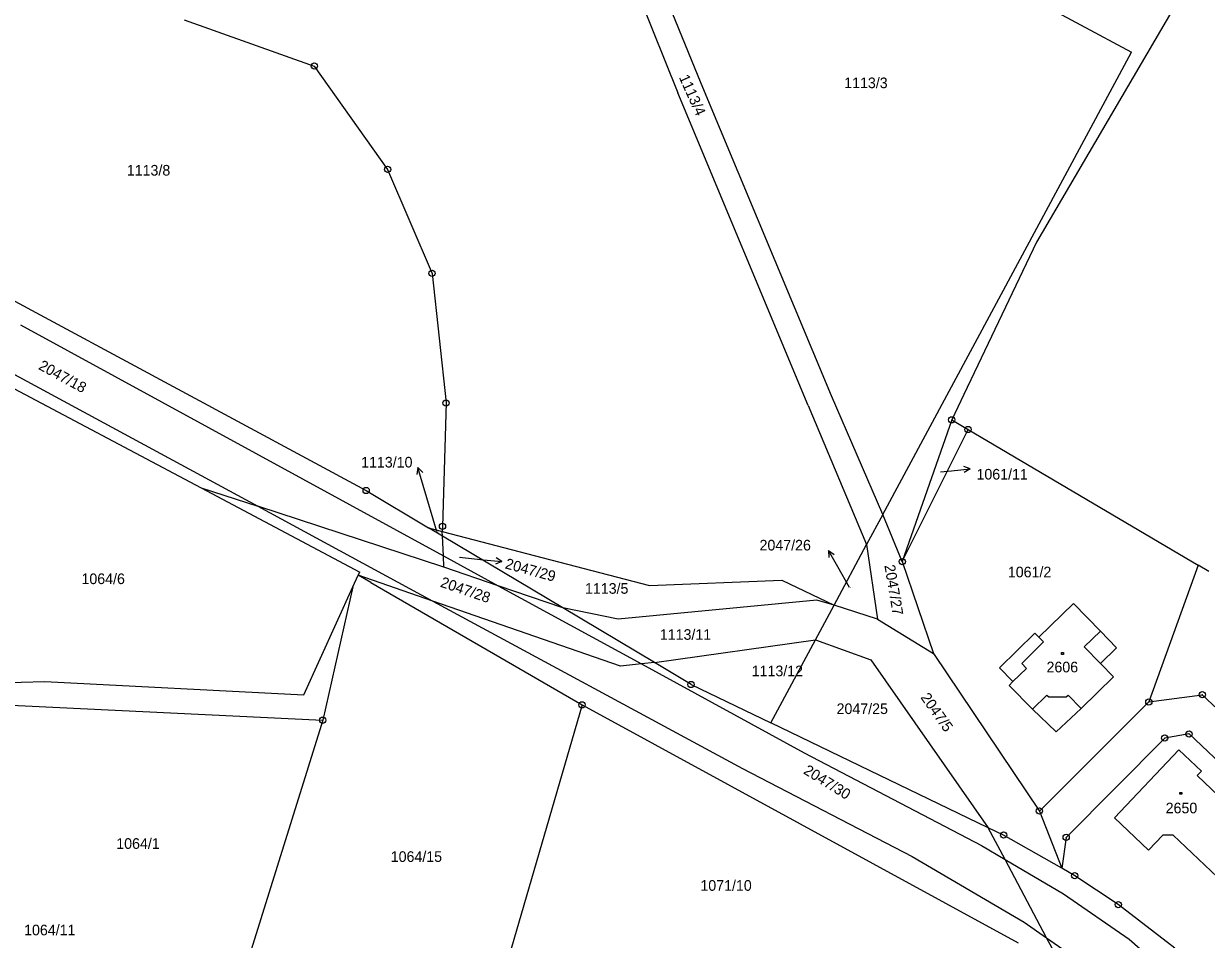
# Model space of a CAD drawing. Extents: x -795483 to -789093, y -1112258 to -1108741.
# Drawn here: x -792598.2 to -792408.9, y -1109164.3 to -1109017.7 of the extents above; entities that cross this region are included whole.
import ezdxf

# ---------------------------------------------------------------- set-up
doc = ezdxf.new("R2010")
doc.units = 0
for name, color, linetype in [('Komunikace', 7, 'Continuous'), ('Vrstva 1', 7, 'Continuous'), ('Vrstva 14', 7, 'Continuous'), ('Vrstva 15', 7, 'Continuous'), ('Vrstva 16', 7, 'Continuous'), ('Vrstva 2', 7, 'Continuous'), ('Vrstva 25', 7, 'Continuous'), ('Vrstva 28', 7, 'Continuous'), ('Vrstva 4', 7, 'Continuous')]:
    doc.layers.add(name, color=color, linetype=linetype)

msp = doc.modelspace()

# ---------------------------------------------------------------- linework, layer by layer
at = {"layer": 'Komunikace'}
for p, q in [((-792451.52, -1109089.48), (-792449.73, -1109089.3)), ((-792532.12, -1109099.04), (-792534.29, -1109091.66)), ((-792528.48, -1109103.15), (-792524.67, -1109103.54)), ((-792466.04, -1109108.01), (-792467.95, -1109104.66))]:
    msp.add_line(p, q, dxfattribs=at)
at = {"layer": 'Vrstva 1'}
for p, q in [((-792513.84, -1108972.48), (-792420.92, -1109022.28)), ((-792512.06, -1108982.94), (-792493.52, -1109028.81)), ((-792489.81, -1109027.31), (-792508.36, -1108981.44)), ((-792572.54, -1109017.1), (-792551.73, -1109024.53)), ((-792460.72, -1109096.29), (-792420.92, -1109022.28)), ((-792551.73, -1109024.53), (-792539.99, -1109041.07)), ((-792468.96, -1109077.33), (-792489.81, -1109027.31)), ((-792472.67, -1109078.87), (-792493.52, -1109028.81)), ((-792539.99, -1109041.07), (-792532.88, -1109057.71)), ((-792624.83, -1109048.62), (-792543.43, -1109092.46)), ((-792532.88, -1109057.71), (-792530.63, -1109078.44)), ((-792613.57, -1109068.86), (-792569.83, -1109092.06)), ((-792460.72, -1109096.29), (-792468.96, -1109077.33)), ((-792530.63, -1109078.44), (-792531.2, -1109098.21)), ((-792472.67, -1109078.87), (-792463.32, -1109101.13)), ((-792449.7, -1109081.15), (-792457.61, -1109103.85)), ((-792457.61, -1109103.85), (-792447.09, -1109082.69)), ((-792569.83, -1109092.06), (-792544.46, -1109105.52)), ((-792569.83, -1109092.06), (-792560.78, -1109094.99)), ((-792543.43, -1109092.46), (-792533.43, -1109098.43)), ((-792530.97, -1109104.71), (-792560.78, -1109094.99)), ((-792460.72, -1109096.29), (-792463.32, -1109101.13)), ((-792457.61, -1109103.85), (-792460.72, -1109096.29)), ((-792531.22, -1109099.75), (-792533.43, -1109098.43)), ((-792533.43, -1109098.43), (-792531.26, -1109099)), ((-792531.2, -1109098.21), (-792531.26, -1109099)), ((-792531.26, -1109099), (-792513.86, -1109103.55)), ((-792531.22, -1109099.75), (-792531.26, -1109099)), ((-792531.06, -1109102.91), (-792531.22, -1109099.75)), ((-792511.94, -1109111.26), (-792531.22, -1109099.75)), ((-792468.54, -1109110.82), (-792463.32, -1109101.13)), ((-792463.32, -1109101.13), (-792461.59, -1109113.03)), ((-792530.97, -1109104.71), (-792531.06, -1109102.91)), ((-792513.86, -1109103.55), (-792498.07, -1109107.68)), ((-792457.61, -1109103.85), (-792452.64, -1109118.57)), ((-792545.54, -1109107.89), (-792544.69, -1109106.02)), ((-792544.69, -1109106.02), (-792544.46, -1109105.52)), ((-792532.76, -1109110.16), (-792544.69, -1109106.02)), ((-792542.65, -1109107.2), (-792544.69, -1109106.02)), ((-792522.29, -1109107.7), (-792530.97, -1109104.71)), ((-792410.28, -1109104.39), (-792418.15, -1109126.31)), ((-792553.39, -1109125.17), (-792545.54, -1109107.89)), ((-792545.54, -1109107.89), (-792550.37, -1109129.22)), ((-792542.65, -1109107.2), (-792508.86, -1109126.77)), ((-792511.94, -1109111.26), (-792522.29, -1109107.7)), ((-792498.07, -1109107.68), (-792476.9, -1109106.83)), ((-792476.9, -1109106.83), (-792468.54, -1109110.82)), ((-792502.71, -1109120.57), (-792532.76, -1109110.16)), ((-792503.09, -1109113.08), (-792511.94, -1109111.26)), ((-792497.29, -1109120), (-792511.94, -1109111.26)), ((-792471.31, -1109110.01), (-792503.09, -1109113.08)), ((-792471.52, -1109116.35), (-792468.54, -1109110.82)), ((-792468.54, -1109110.82), (-792471.31, -1109110.01)), ((-792461.59, -1109113.03), (-792468.54, -1109110.82)), ((-792435.78, -1109115.91), (-792430.23, -1109110.53)), ((-792430.23, -1109110.53), (-792425.87, -1109114.98)), ((-792461.59, -1109113.03), (-792452.64, -1109118.57)), ((-792442.05, -1109120.83), (-792436.41, -1109115.3)), ((-792436.41, -1109115.3), (-792435.78, -1109115.91)), ((-792425.87, -1109114.98), (-792423.31, -1109117.62)), ((-792497.29, -1109120), (-792471.52, -1109116.35)), ((-792478.67, -1109129.66), (-792471.52, -1109116.35)), ((-792471.52, -1109116.35), (-792462.65, -1109119.59)), ((-792452.64, -1109118.57), (-792435.67, -1109143.77)), ((-792423.31, -1109117.62), (-792425.91, -1109120.15)), ((-792499.35, -1109120.22), (-792502.71, -1109120.57)), ((-792497.29, -1109120), (-792499.35, -1109120.22)), ((-792491.42, -1109123.51), (-792497.29, -1109120)), ((-792462.65, -1109119.59), (-792443.86, -1109146.43)), ((-792439.92, -1109123.03), (-792442.05, -1109120.83)), ((-792425.91, -1109120.15), (-792423.83, -1109122.29)), ((-792652.94, -1109124.7), (-792594.88, -1109123.01)), ((-792594.88, -1109123.01), (-792553.39, -1109125.17)), ((-792440.51, -1109123.66), (-792439.92, -1109123.03)), ((-792423.83, -1109122.29), (-792428.99, -1109127.35)), ((-792491.42, -1109123.51), (-792478.67, -1109129.66)), ((-792436.77, -1109127.44), (-792440.51, -1109123.66)), ((-792604.16, -1109126.64), (-792550.37, -1109129.22)), ((-792508.86, -1109126.77), (-792523.31, -1109176.3)), ((-792508.86, -1109126.77), (-792439.08, -1109164.84)), ((-792435.67, -1109143.77), (-792418.15, -1109126.31)), ((-792418.15, -1109126.31), (-792409.6, -1109125.15)), ((-792409.6, -1109125.15), (-792384.46, -1109148.89)), ((-792433, -1109131.11), (-792436.77, -1109127.44)), ((-792428.99, -1109127.35), (-792433, -1109131.11)), ((-792550.37, -1109129.22), (-792564.16, -1109173.44)), ((-792443.86, -1109146.43), (-792478.67, -1109129.66)), ((-792415.61, -1109132.08), (-792431.39, -1109147.98)), ((-792411.72, -1109131.42), (-792415.61, -1109132.08)), ((-792386.45, -1109155.23), (-792411.72, -1109131.42)), ((-792423.67, -1109144.88), (-792413.37, -1109133.97)), ((-792413.37, -1109133.97), (-792409.75, -1109137.39)), ((-792409.75, -1109137.39), (-792410.42, -1109138.09)), ((-792410.42, -1109138.09), (-792400.65, -1109147.44)), ((-792435.67, -1109143.77), (-792432.1, -1109152.93)), ((-792418.22, -1109150.05), (-792423.67, -1109144.88)), ((-792441.4, -1109147.61), (-792443.86, -1109146.43)), ((-792441.17, -1109151.52), (-792443.86, -1109146.43)), ((-792432.1, -1109152.93), (-792441.4, -1109147.61)), ((-792415.93, -1109147.62), (-792418.22, -1109150.05)), ((-792414.26, -1109147.65), (-792415.93, -1109147.62)), ((-792407.15, -1109154.37), (-792414.26, -1109147.65)), ((-792431.39, -1109147.98), (-792432.1, -1109152.93)), ((-792434.53, -1109164.04), (-792441.17, -1109151.52)), ((-792430.02, -1109154.12), (-792432.1, -1109152.93)), ((-792423.04, -1109158.74), (-792430.02, -1109154.12)), ((-792413.98, -1109165.71), (-792423.04, -1109158.74)), ((-792433.64, -1109165.72), (-792434.53, -1109164.04))]:
    msp.add_line(p, q, dxfattribs=at)
at = {"layer": 'Vrstva 16'}
for p, q in [((-792535.13, -1109088.78), (-792535.33, -1109089.88)), ((-792534.29, -1109091.66), (-792535.13, -1109088.78)), ((-792535.13, -1109088.78), (-792534.37, -1109089.6)), ((-792449.73, -1109089.3), (-792446.74, -1109089.01)), ((-792446.74, -1109089.01), (-792447.79, -1109088.61)), ((-792446.74, -1109089.01), (-792447.69, -1109089.6)), ((-792467.95, -1109104.66), (-792469.44, -1109102.05)), ((-792469.44, -1109102.05), (-792469.38, -1109103.17)), ((-792469.44, -1109102.05), (-792468.51, -1109102.68)), ((-792524.67, -1109103.54), (-792521.69, -1109103.85)), ((-792521.69, -1109103.85), (-792522.73, -1109104.24)), ((-792521.69, -1109103.85), (-792522.63, -1109103.25))]:
    msp.add_line(p, q, dxfattribs=at)
at = {"layer": 'Vrstva 2'}
for p, q in [((-792598.77, -1109065.95), (-792531.06, -1109102.91)), ((-792602.31, -1109072.51), (-792560.78, -1109094.99)), ((-792560.78, -1109094.99), (-792532.76, -1109110.16)), ((-792531.06, -1109102.91), (-792522.29, -1109107.7)), ((-792522.29, -1109107.7), (-792499.35, -1109120.22)), ((-792532.76, -1109110.16), (-792483.21, -1109136.97)), ((-792425.87, -1109114.98), (-792428.48, -1109117.51)), ((-792438.5, -1109120.15), (-792434.99, -1109116.7)), ((-792434.99, -1109116.7), (-792435.78, -1109115.91)), ((-792428.48, -1109117.51), (-792425.91, -1109120.15)), ((-792499.35, -1109120.22), (-792473.31, -1109134.43)), ((-792439.92, -1109123.03), (-792437.74, -1109120.94)), ((-792437.74, -1109120.94), (-792438.5, -1109120.15)), ((-792436.77, -1109127.44), (-792434.48, -1109125.21)), ((-792434.48, -1109125.21), (-792434.15, -1109125.51)), ((-792434.15, -1109125.51), (-792431.4, -1109125.5)), ((-792431.4, -1109125.5), (-792431.09, -1109125.24)), ((-792431.09, -1109125.24), (-792428.99, -1109127.35)), ((-792473.31, -1109134.43), (-792444.95, -1109149.29)), ((-792483.21, -1109136.97), (-792456.06, -1109151.03)), ((-792444.95, -1109149.29), (-792441.17, -1109151.52)), ((-792456.06, -1109151.03), (-792438.1, -1109161.57)), ((-792441.17, -1109151.52), (-792431.81, -1109157.02)), ((-792431.81, -1109157.02), (-792421.31, -1109164.27)), ((-792438.1, -1109161.57), (-792434.53, -1109164.04)), ((-792434.53, -1109164.04), (-792422.58, -1109172.32)), ((-792421.31, -1109164.27), (-792408.43, -1109175.5))]:
    msp.add_line(p, q, dxfattribs=at)
at = {"layer": 'Vrstva 25'}
for p, q in [((-792432.13, -1109118.41), (-792431.83, -1109118.41)), ((-792432.13, -1109118.71), (-792432.13, -1109118.41)), ((-792431.83, -1109118.71), (-792432.13, -1109118.71)), ((-792431.83, -1109118.41), (-792431.83, -1109118.71)), ((-792413.19, -1109140.78), (-792412.89, -1109140.78)), ((-792413.19, -1109141.08), (-792413.19, -1109140.78)), ((-792412.89, -1109141.08), (-792413.19, -1109141.08)), ((-792412.89, -1109140.78), (-792412.89, -1109141.08))]:
    msp.add_line(p, q, dxfattribs=at)
at = {"layer": 'Vrstva 28'}
for centre, radius in [((-792551.73, -1109024.53), 0.5), ((-792551.73, -1109024.53), 0.01), ((-792539.99, -1109041.07), 0.5), ((-792539.99, -1109041.07), 0.01), ((-792532.88, -1109057.71), 0.5), ((-792532.88, -1109057.71), 0.01), ((-792530.63, -1109078.44), 0.5), ((-792530.63, -1109078.44), 0.01), ((-792449.7, -1109081.15), 0.5), ((-792449.7, -1109081.15), 0.01), ((-792447.09, -1109082.69), 0.5), ((-792447.09, -1109082.69), 0.01), ((-792543.43, -1109092.46), 0.5), ((-792543.43, -1109092.46), 0.01), ((-792531.2, -1109098.21), 0.5), ((-792531.2, -1109098.21), 0.01), ((-792457.61, -1109103.85), 0.5), ((-792457.61, -1109103.85), 0.01), ((-792491.42, -1109123.51), 0.5), ((-792491.42, -1109123.51), 0.01), ((-792409.6, -1109125.15), 0.5), ((-792508.86, -1109126.77), 0.5), ((-792508.86, -1109126.77), 0.01), ((-792418.15, -1109126.31), 0.5), ((-792418.15, -1109126.31), 0.01), ((-792409.6, -1109125.15), 0.01), ((-792550.37, -1109129.22), 0.5), ((-792550.37, -1109129.22), 0.01), ((-792415.61, -1109132.08), 0.5), ((-792415.61, -1109132.08), 0.01), ((-792411.72, -1109131.42), 0.5), ((-792411.72, -1109131.42), 0.01), ((-792435.67, -1109143.77), 0.5), ((-792435.67, -1109143.77), 0.01), ((-792441.4, -1109147.61), 0.5), ((-792441.4, -1109147.61), 0.01), ((-792431.39, -1109147.98), 0.5), ((-792431.39, -1109147.98), 0.01), ((-792430.02, -1109154.12), 0.5), ((-792430.02, -1109154.12), 0.01), ((-792423.04, -1109158.74), 0.5), ((-792423.04, -1109158.74), 0.01)]:
    msp.add_circle(centre, radius, dxfattribs=at)
at = {"layer": 'Vrstva 4'}
for p, q in [((-792404.9, -1108999.39), (-792436.11, -1109052.69)), ((-792436.11, -1109052.69), (-792447.77, -1109077.11)), ((-792447.77, -1109077.11), (-792449.7, -1109081.15)), ((-792449.7, -1109081.15), (-792447.09, -1109082.69)), ((-792447.09, -1109082.69), (-792410.28, -1109104.39)), ((-792408.56, -1109105.41), (-792410.28, -1109104.39))]:
    msp.add_line(p, q, dxfattribs=at)

# ---------------------------------------------------------------- texts
at = {"layer": 'Vrstva 14'}
for s, height, rotation, p in [('1113/4', 1.7, 294.178, (-792493.4, -1109026.32)), ('2047/18', 1.7, 331.2544, (-792596, -1109072.97)), ('1113/10', 0.1, 331.2707, (-792532.12, -1109099.04)), ('2047/27', 1.7, 279.6589, (-792460.49, -1109104.46)), ('2047/28', 1.7, 341.0457, (-792531.68, -1109107.83)), ('2047/5', 1.7, 305.2211, (-792454.76, -1109125.59)), ('2047/30', 1.7, 328.2596, (-792473.56, -1109137.69))]:
    msp.add_text(s, height=height, rotation=rotation, dxfattribs=at).set_placement(p)
for s, height, p in [('1113/3', 1.7, (-792466.91, -1109028.06)), ('1113/8', 1.7, (-792581.73, -1109042.05)), ('1061/11', 0.1, (-792451.52, -1109089.48)), ('2047/29', 0.1, (-792528.48, -1109103.15)), ('1064/6', 1.7, (-792588.99, -1109107.44)), ('1061/2', 1.7, (-792440.72, -1109106.36)), ('1113/5', 1.7, (-792508.4, -1109108.99)), ('2047/26', 0.1, (-792466.04, -1109108.01)), ('1113/11', 1.7, (-792496.42, -1109116.36)), ('1113/12', 1.7, (-792481.72, -1109122.19)), ('2047/25', 1.7, (-792468.13, -1109128.24)), ('1064/1', 1.7, (-792583.42, -1109149.82)), ('1064/15', 1.7, (-792539.49, -1109151.91)), ('1071/10', 1.7, (-792489.93, -1109156.53))]:
    msp.add_text(s, height=height, dxfattribs=at).set_placement(p)
at = {"layer": 'Vrstva 15'}
for s, p in [('2606', (-792434.53, -1109121.57)), ('2650', (-792415.46, -1109144.13))]:
    msp.add_text(s, height=1.7, dxfattribs=at).set_placement(p)
at = {"layer": 'Vrstva 16'}
for s, p in [('1113/10', (-792544.23, -1109088.78)), ('1061/11', (-792445.74, -1109090.71)), ('2047/26', (-792480.46, -1109102.06)), ('1064/11', (-792598.17, -1109163.66))]:
    msp.add_text(s, height=1.7, dxfattribs=at).set_placement(p)
msp.add_text('2047/29', height=1.7, rotation=344.6411, dxfattribs=at).set_placement((-792521.3, -1109104.9))

doc.saveas('drawing.dxf')
